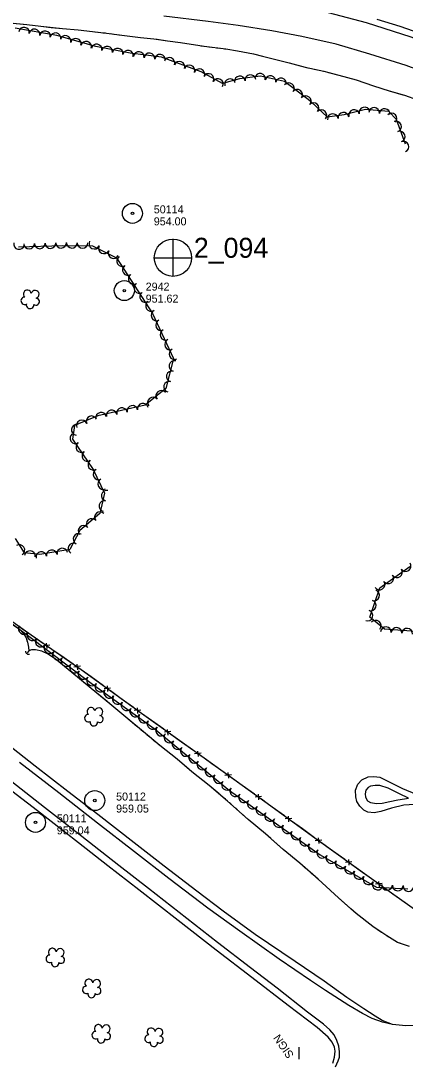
# Model space of a CAD drawing. Extents: x 353423 to 364002, y 127000 to 201942.
# Drawn here: x 359202 to 359490, y 132894 to 133674 of the extents above; entities that cross this region are included whole.
import ezdxf

# ---------------------------------------------------------------- set-up
doc = ezdxf.new("R2010")
doc.units = 0
for name, color, linetype in [('E_DTM_SlopeBottom', 7, 'Continuous'), ('E_DTM_SlopeTop', 7, 'Continuous'), ('E_FEN_Generic', 7, 'Continuous'), ('E_LAND_BrushLine', 7, 'Continuous'), ('E_MISCPROP', 7, 'Continuous'), ('E_RDWY_AsphConc', 7, 'Continuous'), ('E_RDWY_Gravel', 7, 'Continuous'), ('E_STRUCT_WingWall', 7, 'Continuous')]:
    doc.layers.add(name, color=color, linetype=linetype)

msp = doc.modelspace()

# ---------------------------------------------------------------- linework, layer by layer
at = {"layer": 'E_DTM_SlopeBottom'}
for p, q in [((359224.24, 133205.82), (359219.35, 133205.26)), ((359222.27, 133203.25), (359221.76, 133207.44)), ((359247.18, 133190), (359242.28, 133189.45)), ((359245.2, 133187.43), (359244.7, 133191.63)), ((359269.78, 133173.63), (359264.87, 133173.2)), ((359267.73, 133171.11), (359267.34, 133175.32)), ((359292.31, 133157.25), (359287.4, 133156.81)), ((359290.27, 133154.73), (359289.87, 133158.94)), ((359314.95, 133141.03), (359310.04, 133140.56)), ((359312.92, 133138.49), (359312.49, 133142.7)), ((359337.6, 133124.82), (359332.7, 133124.35)), ((359335.58, 133122.28), (359335.15, 133126.49)), ((359360.26, 133108.6), (359355.35, 133108.13)), ((359358.23, 133106.07), (359357.81, 133110.27)), ((359382.91, 133092.39), (359378, 133091.91)), ((359380.89, 133089.85), (359380.46, 133094.06)), ((359405.46, 133076), (359400.55, 133075.58)), ((359403.42, 133073.48), (359403.03, 133077.69)), ((359427.98, 133059.61), (359423.07, 133059.15)), ((359425.95, 133057.08), (359425.53, 133061.28)), ((359448.56, 133040.81), (359448.14, 133045.01)), ((359450.59, 133043.34), (359445.68, 133042.88)), ((359471.18, 133024.54), (359470.76, 133028.74)), ((359473.21, 133027.07), (359468.3, 133026.61))]:
    msp.add_line(p, q, dxfattribs=at)
for points in [[(359601.35, 133044.36), (359569.19, 133027.16), (359549.21, 133016.04), (359526.01, 133003.38), (359513, 132996.71), (359478.58, 133021.06), (359423.86, 133060.42), (359387.11, 133087.24), (359339.85, 133121.07), (359292.97, 133154.62), (359247.78, 133187.48), (359210.3, 133213.32), (359153.39, 133253.32), (359104.72, 133288.83), (359062.23, 133318.45), (359023.79, 133346.01), (358972.44, 133382.5), (358906.72, 133429.55), (358880.15, 133465.01), (358836.43, 133525.4)], [(359209.48, 133213.89), (359201.33, 133219.62)], [(359218.79, 133207.46), (359210.3, 133213.32), (359209.48, 133213.89)], [(359232.41, 133198.08), (359224.21, 133203.73)], [(359241.73, 133191.65), (359232.41, 133198.08)], [(359255.21, 133182.07), (359247.78, 133187.48), (359247.15, 133187.91)], [(359264.37, 133175.42), (359255.21, 133182.07)], [(359277.75, 133165.69), (359269.69, 133171.55)], [(359286.9, 133159.03), (359277.75, 133165.69)], [(359300.32, 133149.36), (359292.97, 133154.62), (359292.23, 133155.16)], [(359309.53, 133142.77), (359300.32, 133149.36)], [(359322.98, 133133.15), (359314.88, 133138.94)], [(359332.18, 133126.56), (359322.98, 133133.15)], [(359345.63, 133116.93), (359339.85, 133121.07), (359337.53, 133122.73)], [(359354.84, 133110.34), (359345.63, 133116.93)], [(359368.29, 133100.72), (359360.19, 133106.51)], [(359377.49, 133094.13), (359368.29, 133100.72)], [(359390.91, 133084.46), (359387.11, 133087.24), (359382.84, 133090.3)], [(359400.06, 133077.79), (359390.91, 133084.46)], [(359413.42, 133068.04), (359405.38, 133073.91)], [(359422.56, 133061.37), (359413.42, 133068.04)], [(359435.98, 133051.7), (359427.9, 133057.52)], [(359445.17, 133045.09), (359435.98, 133051.7)], [(359458.6, 133035.43), (359450.52, 133041.25)], [(359467.79, 133028.82), (359458.6, 133035.43)], [(359481.23, 133019.18), (359478.58, 133021.06), (359473.13, 133024.98)], [(359490.47, 133012.65), (359481.23, 133019.18)]]:
    msp.add_lwpolyline(points, dxfattribs=at)
msp.add_ellipse((359208.37, 133201.44), major_axis=(-1.45, -1.93), ratio=0.997977, start_param=5.356056, end_param=7.210287, dxfattribs=at)
at = {"layer": 'E_DTM_SlopeTop'}
for points in [[(359740.04, 133519.85), (359727.91, 133530.59), (359716.11, 133540.08), (359700.03, 133552.62), (359684.87, 133563.97), (359667.21, 133576.85), (359650.53, 133587.71), (359632.43, 133598.91), (359613.09, 133609.51), (359595.75, 133618.69), (359575.21, 133629.57), (359549.46, 133640.85), (359523.6, 133651.47), (359495.08, 133661.94), (359461.51, 133672.71), (359432.97, 133680.19), (359406.28, 133685.93), (359381.7, 133690.04), (359349.57, 133694.44), (359317.55, 133698.25), (359286.84, 133702.05), (359257.69, 133705.09), (359231.86, 133707.95), (359231.17, 133708.02)], [(359708.03, 133518.87), (359693.68, 133530.11), (359673, 133545.6), (359653.18, 133559.46), (359636.76, 133570.27), (359623.22, 133578.73), (359603.17, 133590.26), (359582.04, 133601.74), (359566.43, 133609.45), (359554.18, 133615.47), (359541.6, 133621.05), (359526.8, 133627.13), (359506.74, 133634.96), (359491.18, 133640.5), (359463.95, 133649.23), (359438.68, 133656.49), (359412.96, 133662.28), (359390.61, 133666.6), (359365.21, 133670.54), (359342.8, 133673.5), (359309.69, 133677.53)], [(359755.11, 133505.48), (359753.56, 133510.53), (359753.47, 133516.34), (359744.92, 133524.3), (359735.56, 133532.53), (359726.14, 133540.11), (359715.14, 133548.24), (359701.6, 133557.63), (359686.06, 133568.82), (359669.38, 133580.17), (359654.16, 133590.43), (359638.77, 133599.61), (359622.35, 133609.06), (359602.95, 133619.44), (359581.98, 133630.76), (359563.88, 133639.18), (359547.07, 133646.68), (359527.93, 133654.51), (359506.62, 133662.79), (359486.83, 133669.86), (359469.48, 133675.19)], [(359481.01, 132921.39), (359473.34, 132924.5), (359468.05, 132927.63), (359459.6, 132933.12), (359446.85, 132941.72), (359429.86, 132953.8), (359408.01, 132968.57), (359378.16, 132988.93), (359353.98, 133006.38), (359334.45, 133021.37), (359309.8, 133040.1), (359287.5, 133057.62), (359260.25, 133078.93), (359237.79, 133096.18), (359213.31, 133115.24), (359183.61, 133138.29)], [(359619.36, 132985.05), (359590.53, 132969.01), (359560.64, 132952.44), (359529.99, 132936.1), (359515.14, 132928.25), (359505.14, 132923.74), (359500.97, 132921.93), (359496.59, 132920.63), (359490.91, 132920.45), (359481.01, 132921.39), (359473.43, 132923.01), (359465.65, 132925.96), (359458.55, 132929.72), (359448.29, 132935.63), (359430.73, 132946.9), (359419.62, 132954.48), (359396.03, 132970.43), (359366.67, 132991.27), (359342.61, 133008.72), (359313.39, 133030.78), (359287.61, 133050.79), (359259.92, 133072.49), (359230.99, 133095.09), (359201.56, 133117.92)], [(359436.15, 132892.27), (359437.6, 132896.87), (359437.96, 132901.5), (359437.46, 132904.48), (359435.86, 132908.04), (359432.79, 132911.78), (359424.59, 132919.04), (359402.72, 132935.73), (359375.46, 132956.59), (359348.86, 132977.06), (359320.47, 132999.32), (359290.88, 133022.38), (359267.76, 133040.41), (359245.73, 133057.61), (359214.95, 133081.67), (359188.29, 133102.25)], [(359438.29, 132889.75), (359440.35, 132894.23), (359441.17, 132896.97), (359441.35, 132900.88), (359440.82, 132905.25), (359439.35, 132909.41), (359437.16, 132913.58), (359433.92, 132917.44), (359429.3, 132921.54), (359417.39, 132930.73), (359394.44, 132948.55), (359374.63, 132963.77), (359349.88, 132982.99), (359326.87, 133000.81), (359298.05, 133023.46), (359276.02, 133040.6), (359248.12, 133062.46), (359220.27, 133084.11), (359192.21, 133106.15)]]:
    msp.add_lwpolyline(points, dxfattribs=at)
at = {"layer": 'E_FEN_Generic'}
for points in [[(359490.66, 133581.66), (359483.96, 133600.14), (359478.13, 133606.01), (359460.85, 133607.74), (359444.8, 133603.62), (359432.26, 133601.92), (359419.94, 133613.4), (359400.11, 133628.68), (359382.17, 133632.67), (359366.21, 133630.72), (359353.66, 133627.17), (359337.58, 133635.83), (359307.96, 133646.96), (359284.5, 133649.8), (359258.71, 133654.83), (359229.42, 133663.03), (359198.2, 133668.57)], [(359200.76, 133504.69), (359233.85, 133505.64), (359256.07, 133505.43), (359274.23, 133496.47), (359301.15, 133454.62), (359316.86, 133420.94), (359311.04, 133398.31), (359295.73, 133385.85), (359260.15, 133377.99), (359242.72, 133370.65), (359241.27, 133360.33), (359256.65, 133337.68), (359265.17, 133319.89), (359261.68, 133304.69), (359246.79, 133291.97), (359239.17, 133277.68), (359216.8, 133273.83), (359205.12, 133275.22), (359198.43, 133285.76)], [(359518.61, 133214.7), (359474.91, 133217.83), (359464.04, 133226.83), (359471.38, 133248.92), (359494.04, 133264.82)], [(359154.27, 133252.52), (359207.53, 133213.44), (359255.08, 133177.34), (359302.49, 133143.28), (359358.85, 133096.86), (359426.71, 133048.71), (359469.04, 133024.41), (359492.59, 133023.15)]]:
    msp.add_lwpolyline(points, dxfattribs=at)
for centre, radius, start, end in [((359204.83, 133665.27), 4, 349.94389, 169.92856), ((359212.71, 133663.87), 4, 349.94389, 169.92856), ((359220.59, 133662.47), 4, 349.94389, 169.92856), ((359228.46, 133661.08), 4, 349.94389, 169.92856), ((359235.98, 133659.02), 4, 344.35492, 164.33959), ((359243.68, 133656.86), 4, 344.35492, 164.33959), ((359251.38, 133654.7), 4, 344.35492, 164.33959), ((359259.27, 133652.58), 4, 348.99337, 168.97805), ((359267.12, 133651.05), 4, 348.99337, 168.97805), ((359274.97, 133649.53), 4, 348.99337, 168.97805), ((359282.82, 133648), 4, 348.99337, 168.97805), ((359290.9, 133646.92), 4, 353.10522, 173.0899), ((359298.84, 133645.96), 4, 353.10522, 173.0899), ((359306.78, 133645), 4, 353.10522, 173.0899), ((359313.84, 133642.52), 4, 339.40653, 159.39121), ((359321.32, 133639.71), 4, 339.40653, 159.39121), ((359328.81, 133636.89), 4, 339.40653, 159.39121), ((359336.3, 133634.08), 4, 339.40653, 159.39121), ((359343.12, 133630.47), 4, 331.71534, 151.70001), ((359350.16, 133626.68), 4, 331.71534, 151.70001), ((359359.19, 133626.56), 4, 15.79906, 195.78374), ((359366.57, 133628.65), 4, 6.96516, 186.94984), ((359374.51, 133629.62), 4, 6.96516, 186.94984), ((359381.74, 133630.62), 4, 347.47209, 167.45677), ((359389.55, 133628.88), 4, 347.47209, 167.45677), ((359397.36, 133627.14), 4, 347.47209, 167.45677), ((359403.31, 133623.57), 4, 322.39787, 142.38255), ((359409.64, 133618.69), 4, 322.39787, 142.38255), ((359415.98, 133613.81), 4, 322.39787, 142.38255), ((359421.89, 133608.73), 4, 317.01355, 136.99823), ((359427.74, 133603.27), 4, 317.01355, 136.99823), ((359452.21, 133603.37), 4, 14.39981, 194.38448), ((359459.96, 133605.35), 4, 14.39981, 194.38448), ((359467.15, 133605.01), 4, 354.28453, 174.26921), ((359475.11, 133604.21), 4, 354.28453, 174.26921), ((359436.28, 133600.35), 4, 7.77284, 187.75752), ((359444.2, 133601.43), 4, 7.77284, 187.75752), ((359480.29, 133600.87), 4, 314.80323, 134.78791), ((359483.66, 133594.83), 4, 289.93191, 109.91659), ((359486.39, 133587.31), 4, 289.93191, 109.91659), ((359489.18, 133579.73), 4, 292.05225, 112.03693), ((359201.16, 133506.74), 4, 167.64635, 347.63103), ((359208.64, 133507.01), 4, 181.66401, 1.64869), ((359216.64, 133507.24), 4, 181.66401, 1.64869), ((359224.63, 133507.47), 4, 181.66401, 1.64869), ((359232.63, 133507.7), 4, 181.66401, 1.64869), ((359240.71, 133507.67), 4, 179.45883, 359.44351), ((359248.71, 133507.59), 4, 179.45883, 359.44351), ((359257.55, 133507.03), 4, 153.74374, 333.72842), ((359264.72, 133503.49), 4, 153.74374, 333.72842), ((359271.89, 133499.95), 4, 153.74374, 333.72842), ((359278.35, 133493.93), 4, 122.76569, 302.75037), ((359282.68, 133487.2), 4, 122.76569, 302.75037), ((359287.01, 133480.48), 4, 122.76569, 302.75037), ((359291.33, 133473.75), 4, 122.76569, 302.75037), ((359205.36, 133464.2), 2.78, 90.04913, 297.82212), ((359207.33, 133469.2), 2.97, 7.07824, 228.31212), ((359213.18, 133468.95), 2.97, 284.72906, 167.70233), ((359213.82, 133463.47), 2.61, 229.43429, 87.3669), ((359295.66, 133467.02), 4, 122.76569, 302.75037), ((359209.36, 133461.11), 2.78, 166.72614, 7.73719), ((359299.99, 133460.3), 4, 122.76569, 302.75037), ((359304.15, 133453.15), 4, 115.00189, 294.98657), ((359307.53, 133445.9), 4, 115.00189, 294.98657), ((359310.91, 133438.65), 4, 115.00189, 294.98657), ((359314.29, 133431.4), 4, 115.00189, 294.98657), ((359317.67, 133424.15), 4, 115.00189, 294.98657), ((359317.53, 133415.16), 4, 75.59044, 255.57512), ((359315.54, 133407.41), 4, 75.59044, 255.57512), ((359313.55, 133399.67), 4, 75.59044, 255.57512), ((359307.66, 133392.86), 4, 39.14219, 219.12687), ((359293.91, 133383.31), 4, 12.47572, 192.4604), ((359301.45, 133387.81), 4, 39.14219, 219.12687), ((359262.67, 133376.4), 4, 12.47572, 192.4604), ((359270.48, 133378.13), 4, 12.47572, 192.4604), ((359278.29, 133379.85), 4, 12.47572, 192.4604), ((359286.1, 133381.58), 4, 12.47572, 192.4604), ((359248.17, 133370.67), 4, 22.82741, 202.81209), ((359255.54, 133373.78), 4, 22.82741, 202.81209), ((359243.31, 133361.06), 4, 124.18791, 304.17258), ((359244.38, 133367.42), 4, 82.01209, 261.99676), ((359247.8, 133354.44), 4, 124.18791, 304.17258), ((359252.3, 133347.82), 4, 124.18791, 304.17258), ((359256.79, 133341.21), 4, 124.18791, 304.17258), ((359260.77, 133333.93), 4, 115.58652, 295.5712), ((359264.22, 133326.72), 4, 115.58652, 295.5712), ((359266.89, 133318.03), 4, 77.10073, 257.08541), ((359265.1, 133310.23), 4, 77.10073, 257.08541), ((359261.65, 133301.9), 4, 40.51079, 220.49547), ((359249.48, 133291.51), 4, 40.51079, 220.49547), ((359255.57, 133296.71), 4, 40.51079, 220.49547), ((359245.7, 133285.47), 4, 61.91971, 241.90438), ((359201.43, 133277.13), 4, 302.38784, 122.37251), ((359233.56, 133274.59), 4, 9.78574, 189.77042), ((359241.93, 133278.41), 4, 61.91971, 241.90438), ((359209.25, 133272.62), 4, 353.22867, 173.21335), ((359217.79, 133271.88), 4, 9.78574, 189.77042), ((359225.67, 133273.23), 4, 9.78574, 189.77042), ((359484.34, 133260.57), 4, 215.04884, 35.03352), ((359490.89, 133265.17), 4, 215.04884, 35.03352), ((359477.79, 133255.98), 4, 215.04884, 35.03352), ((359467.28, 133243.23), 4, 251.64254, 71.62722), ((359471.24, 133251.39), 4, 215.04884, 35.03352), ((359464.76, 133235.64), 4, 251.64254, 71.62722), ((359462.24, 133228.05), 4, 251.64254, 71.62722), ((359468.41, 133220.49), 4, 320.36166, 140.34634), ((359204.72, 133218.1), 4, 143.74026, 323.72494), ((359211.17, 133213.31), 4, 142.80263, 322.78731), ((359476.05, 133215.65), 4, 355.91544, 175.90012), ((359484.03, 133215.07), 4, 355.91544, 175.90012), ((359492.01, 133214.5), 4, 355.91544, 175.90012), ((359217.54, 133208.47), 4, 142.80263, 322.78731), ((359223.91, 133203.63), 4, 142.80263, 322.78731), ((359230.29, 133198.8), 4, 142.80263, 322.78731), ((359236.66, 133193.96), 4, 142.80263, 322.78731), ((359243.03, 133189.12), 4, 142.80263, 322.78731), ((359249.4, 133184.29), 4, 142.80263, 322.78731), ((359255.77, 133179.45), 4, 142.80263, 322.78731), ((359262.21, 133174.8), 4, 144.31579, 324.30047), ((359268.71, 133170.13), 4, 144.31579, 324.30047), ((359275.2, 133165.47), 4, 144.31579, 324.30047), ((359281.7, 133160.8), 4, 144.31579, 324.30047), ((359253.08, 133151.16), 2.78, 90.04913, 297.82212), ((359255.05, 133156.16), 2.97, 7.07824, 228.31212), ((359260.9, 133155.91), 2.97, 284.72906, 167.70233), ((359288.2, 133156.13), 4, 144.31579, 324.30047), ((359294.69, 133151.47), 4, 144.31579, 324.30047), ((359257.08, 133148.07), 2.78, 166.72614, 7.73719), ((359261.54, 133150.43), 2.61, 229.43429, 87.3669), ((359301.19, 133146.8), 4, 144.31579, 324.30047), ((359307.6, 133141.79), 4, 140.52792, 320.51259), ((359313.77, 133136.71), 4, 140.52792, 320.51259), ((359319.95, 133131.62), 4, 140.52792, 320.51259), ((359326.12, 133126.53), 4, 140.52792, 320.51259), ((359332.29, 133121.45), 4, 140.52792, 320.51259), ((359338.47, 133116.36), 4, 140.52792, 320.51259), ((359344.64, 133111.28), 4, 140.52792, 320.51259), ((359350.82, 133106.19), 4, 140.52792, 320.51259), ((359356.99, 133101.1), 4, 140.52792, 320.51259), ((359363.21, 133096.33), 4, 144.65127, 324.63595), ((359369.74, 133091.7), 4, 144.65127, 324.63595), ((359376.26, 133087.07), 4, 144.65127, 324.63595), ((359382.79, 133082.44), 4, 144.65127, 324.63595), ((359389.31, 133077.82), 4, 144.65127, 324.63595), ((359395.83, 133073.19), 4, 144.65127, 324.63595), ((359402.36, 133068.56), 4, 144.65127, 324.63595), ((359408.88, 133063.93), 4, 144.65127, 324.63595), ((359415.4, 133059.3), 4, 144.65127, 324.63595), ((359421.93, 133054.67), 4, 144.65127, 324.63595), ((359428.32, 133050.2), 4, 150.1409, 330.12558), ((359435.25, 133046.22), 4, 150.1409, 330.12558), ((359442.19, 133042.24), 4, 150.1409, 330.12558), ((359449.13, 133038.25), 4, 150.1409, 330.12558), ((359456.06, 133034.27), 4, 150.1409, 330.12558), ((359463, 133030.29), 4, 150.1409, 330.12558), ((359469.94, 133026.3), 4, 150.1409, 330.12558), ((359476.97, 133026.08), 4, 176.96136, 356.94604), ((359484.96, 133025.66), 4, 176.96136, 356.94604), ((359493.03, 133025.21), 4, 174.5888, 354.57348), ((359226.09, 132975.61), 2.97, 7.07824, 228.31212), ((359231.94, 132975.36), 2.97, 284.72906, 167.70233), ((359224.11, 132970.61), 2.78, 90.04913, 297.82212), ((359228.12, 132967.52), 2.78, 166.72614, 7.73719), ((359232.57, 132969.88), 2.61, 229.43429, 87.3669), ((359253.42, 132952.33), 2.97, 7.07824, 228.31212), ((359259.27, 132952.08), 2.97, 284.72906, 167.70233), ((359251.44, 132947.33), 2.78, 90.04913, 297.82212), ((359255.45, 132944.24), 2.78, 166.72614, 7.73719), ((359259.9, 132946.59), 2.61, 229.43429, 87.3669), ((359260.55, 132918.37), 2.97, 7.07824, 228.31212), ((359266.4, 132918.12), 2.97, 284.72906, 167.70233), ((359258.57, 132913.37), 2.78, 90.04913, 297.82212), ((359267.03, 132912.64), 2.61, 229.43429, 87.3669), ((359298.13, 132910.74), 2.78, 90.04913, 297.82212), ((359300.11, 132915.74), 2.97, 7.07824, 228.31212), ((359305.96, 132915.49), 2.97, 284.72906, 167.70233), ((359306.59, 132910), 2.61, 229.43429, 87.3669), ((359262.58, 132910.28), 2.78, 166.72614, 7.73719), ((359302.14, 132907.65), 2.78, 166.72614, 7.73719)]:
    msp.add_arc(centre, radius, start, end, dxfattribs=at)
at = {"layer": 'E_LAND_BrushLine'}
msp.add_lwpolyline([(359410.78, 132904.45), (359410.9, 132895.4)], dxfattribs=at)
at = {"layer": 'E_MISCPROP'}
for points in [[(359454.35, 133088.54), (359453.4, 133092.04), (359453.23, 133097.13), (359454.92, 133101.51), (359457.94, 133104.76), (359462.65, 133107.14), (359467.06, 133107.4), (359471.54, 133106.9), (359477.6, 133104), (359488.53, 133098.39), (359498.63, 133094.14)], [(359497.48, 133086.27), (359489.41, 133085.82), (359480.22, 133083.6), (359472.2, 133081.03), (359467.35, 133080.18), (359462.53, 133080.68), (359459.41, 133082.1), (359456.58, 133085.03), (359454.35, 133088.54)]]:
    msp.add_lwpolyline(points, dxfattribs=at)
msp.add_lwpolyline([(359492.98, 133091.11), (359486.25, 133094.26), (359477.84, 133098.65), (359471.59, 133100.57), (359468, 133100.69), (359464.47, 133100.03), (359462.85, 133099.07), (359461.05, 133097.06), (359460.57, 133094.48), (359460.85, 133091.94), (359462.29, 133089.1), (359464.53, 133087.85), (359469.04, 133087.22), (359473.23, 133087.26), (359478.99, 133088.65), (359484.96, 133089.76), (359489.93, 133090.55)], close=True, dxfattribs=at)
at = {"layer": 'E_RDWY_AsphConc'}
for centre, radius in [((359286.1, 133529.72), 7.5), ((359286.1, 133529.72), 7.5), ((359286.1, 133529.72), 0.96), ((359286.1, 133529.72), 0.96), ((359280.03, 133471.78), 7.5), ((359280.03, 133471.78), 7.5), ((359280.03, 133471.78), 0.96), ((359280.03, 133471.78), 0.96), ((359257.87, 133089.34), 7.5), ((359257.87, 133089.34), 0.96), ((359213.46, 133072.99), 7.5), ((359213.46, 133072.99), 0.96)]:
    msp.add_circle(centre, radius, dxfattribs=at)
at = {"layer": 'E_RDWY_Gravel'}
for p, q in [((359316.42, 133510.5), (359316.36, 133482.64)), ((359316.42, 133510.5), (359316.36, 133482.64)), ((359302.51, 133496.47), (359330.42, 133496.46)), ((359302.51, 133496.47), (359330.42, 133496.46))]:
    msp.add_line(p, q, dxfattribs=at)
msp.add_circle((359316.48, 133496.48), 14, dxfattribs=at)
msp.add_circle((359316.48, 133496.48), 14, dxfattribs=at)
at = {"layer": 'E_STRUCT_WingWall'}
for points in [[(359194.14, 133672.53), (359207, 133671.34)], [(359196.35, 133672.33), (359207, 133671.34), (359217.58, 133670), (359225.18, 133669.23)], [(359207, 133671.34), (359217.58, 133670), (359233.6, 133668.37), (359245.43, 133667.24), (359256.23, 133666.17), (359268.66, 133664.66), (359280.27, 133663.1), (359292.26, 133661.65), (359302.25, 133660.58), (359312.4, 133659.13), (359322, 133657.85), (359339.86, 133655.07), (359356.14, 133653.11), (359364.93, 133651.61), (359376.87, 133649.4), (359389.67, 133646.04), (359403.61, 133642.52), (359415.65, 133639.27), (359429.59, 133636.4), (359440.77, 133633.32), (359453.79, 133629.8), (359466.86, 133625.41), (359478.41, 133621.67), (359490.01, 133618.32), (359499.83, 133614.92)], [(359225.18, 133669.23), (359233.6, 133668.37), (359245.43, 133667.24), (359254.04, 133666.39)], [(359258.02, 133665.96), (359260, 133665.71)], [(359263.97, 133665.23), (359265.96, 133664.99)], [(359269.93, 133664.49), (359271.91, 133664.23)], [(359275.87, 133663.69), (359280.27, 133663.1), (359292.26, 133661.65), (359302.25, 133660.58), (359304.66, 133660.24)], [(359304.66, 133660.24), (359312.4, 133659.13), (359322, 133657.85), (359333.36, 133656.08)], [(359337.32, 133655.46), (359339.29, 133655.16)], [(359343.26, 133654.66), (359345.25, 133654.42)], [(359349.22, 133653.94), (359351.2, 133653.71)], [(359355.17, 133653.23), (359356.14, 133653.11), (359364.93, 133651.61), (359376.87, 133649.4), (359383.61, 133647.63)], [(359383.61, 133647.63), (359389.67, 133646.04), (359403.61, 133642.52), (359411.68, 133640.34)], [(359415.54, 133639.3), (359415.65, 133639.27), (359417.5, 133638.89)], [(359421.41, 133638.08), (359423.37, 133637.68)], [(359427.29, 133636.87), (359429.25, 133636.47)], [(359433.11, 133635.43), (359440.77, 133633.32), (359453.79, 133629.8), (359460.96, 133627.39)], [(359460.96, 133627.39), (359466.86, 133625.41), (359478.41, 133621.67), (359488.63, 133618.72)], [(359186.39, 133227.45), (359188.93, 133225.8), (359196.08, 133221.66), (359201.58, 133217.98), (359204.39, 133214.73), (359206.37, 133211.28), (359207.27, 133208.61)], [(359201.58, 133217.98), (359204.39, 133214.73), (359206.37, 133211.28), (359207.42, 133208.18), (359208.29, 133204.41), (359208.47, 133201.67)], [(359207.27, 133208.61), (359207.42, 133208.18), (359208.29, 133204.41), (359208.47, 133201.67)], [(359493.61, 132979.97), (359484.84, 132982.88), (359476.82, 132987.81), (359466.19, 132994.77), (359453.74, 133004.69), (359440.44, 133016.5), (359425.19, 133030.37), (359411.45, 133042.46), (359399.17, 133052.71), (359385.81, 133064.46), (359372.82, 133075.15), (359357.4, 133088.98), (359343.6, 133100.62), (359330.66, 133110.77), (359319.52, 133120.28), (359306.53, 133130.59), (359294.3, 133140.78), (359281.1, 133151.92), (359269.25, 133161.82), (359255.12, 133173.37), (359240.77, 133185.46), (359228.32, 133195.55), (359223.04, 133199.05), (359218.17, 133201.29), (359213.45, 133202.25), (359210.47, 133202.3), (359208.47, 133201.67), (359207.29, 133200.15)], [(359227.67, 133195.98), (359223.04, 133199.05), (359218.17, 133201.29), (359213.45, 133202.25), (359210.47, 133202.3), (359208.47, 133201.67), (359207.29, 133200.15)], [(359232.38, 133192.27), (359230.82, 133193.52)], [(359237.04, 133188.49), (359235.48, 133189.75)], [(359241.68, 133184.7), (359240.77, 133185.46), (359240.15, 133185.97)], [(359267.07, 133163.61), (359255.12, 133173.37), (359244.74, 133182.12)], [(359289.3, 133144.99), (359281.1, 133151.92), (359269.25, 133161.82), (359267.07, 133163.61)], [(359293.89, 133141.12), (359292.36, 133142.41)], [(359298.5, 133137.28), (359296.96, 133138.56)], [(359303.11, 133133.44), (359301.57, 133134.72)], [(359328.62, 133112.51), (359319.52, 133120.28), (359306.53, 133130.59), (359306.18, 133130.88)], [(359351.15, 133094.26), (359343.6, 133100.62), (359330.66, 133110.77), (359328.62, 133112.51)], [(359355.73, 133090.39), (359354.2, 133091.68)], [(359360.24, 133086.43), (359358.75, 133087.77)], [(359364.71, 133082.43), (359363.22, 133083.76)], [(359389.77, 133060.97), (359385.81, 133064.46), (359372.82, 133075.15), (359367.69, 133079.76)], [(359411.82, 133042.14), (359411.45, 133042.46), (359399.17, 133052.71), (359389.77, 133060.97)], [(359416.32, 133038.17), (359414.82, 133039.49)], [(359420.83, 133034.21), (359419.33, 133035.53)], [(359425.33, 133030.24), (359425.19, 133030.37), (359423.83, 133031.57)], [(359449.84, 133008.15), (359440.44, 133016.5), (359428.29, 133027.55)], [(359472.78, 132990.46), (359466.19, 132994.77), (359453.74, 133004.69), (359449.84, 133008.15)], [(359477.81, 132987.2), (359476.82, 132987.81), (359476.12, 132988.27)], [(359482.92, 132984.06), (359481.22, 132985.11)], [(359488.4, 132981.7), (359486.5, 132982.33)]]:
    msp.add_lwpolyline(points, dxfattribs=at)

# ---------------------------------------------------------------- texts
at = {"layer": 'E_LAND_BrushLine'}
msp.add_text('SIGN', height=6, rotation=124.65458, dxfattribs=at).set_placement((359407.41, 132898.53))
at = {"layer": 'E_RDWY_AsphConc'}
for s, p in [('50114', (359302.1, 133529.72)), ('50114', (359302.1, 133529.72)), ('954.00', (359302.1, 133520.72)), ('954.00', (359302.1, 133520.72)), ('2942', (359296.03, 133471.78)), ('2942', (359296.03, 133471.78)), ('951.62', (359296.03, 133462.78)), ('951.62', (359296.03, 133462.78)), ('50112', (359273.87, 133089.34)), ('959.05', (359273.87, 133080.34)), ('50111', (359229.46, 133072.99)), ('959.04', (359229.46, 133063.99))]:
    msp.add_text(s, height=6, dxfattribs=at).set_placement(p)
at = {"layer": 'E_RDWY_Gravel'}
msp.add_text('2_094', height=15, dxfattribs=at).set_placement((359332.13, 133496.41))
msp.add_text('2_094', height=15, dxfattribs=at).set_placement((359332.13, 133496.41))

doc.saveas('drawing.dxf')
